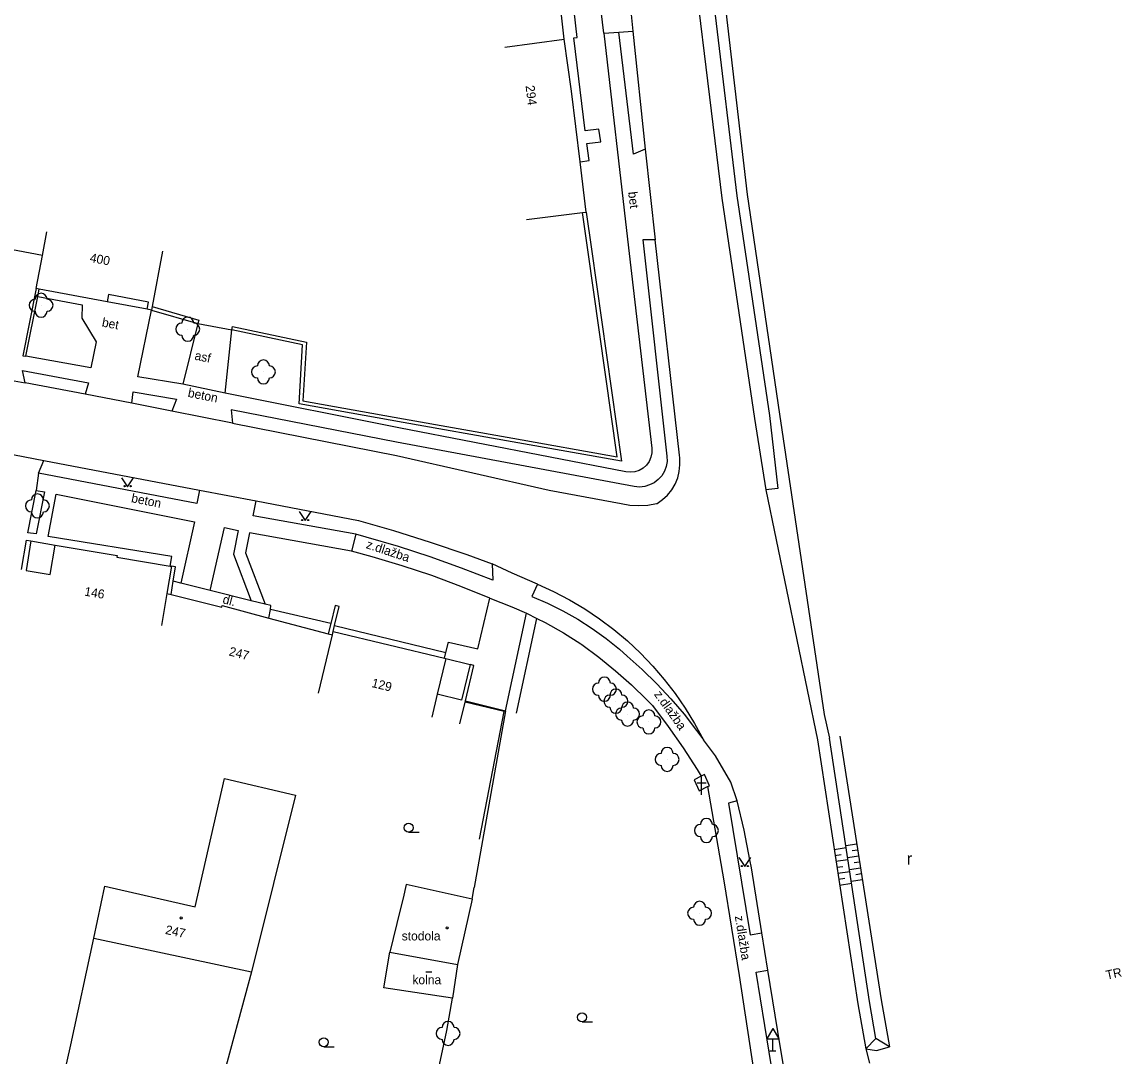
# Model space of a CAD drawing. Extents: x -544674 to -541478, y -1199076 to -1195527.
# Drawn here: x -542091.3 to -541999.7, y -1198702.9 to -1198616.7 of the extents above; entities that cross this region are included whole.
import ezdxf

# ---------------------------------------------------------------- set-up
doc = ezdxf.new("R2010")
doc.units = 0
for name, color, linetype in [('BUDOVY_MĚŘ', 7, 'Continuous'), ('BUDOVY_NEMĚŘ', 7, 'Continuous'), ('POMOC_POPIS', 7, 'Continuous'), ('ROZHRANÍ_PLOCH', 7, 'Continuous'), ('VÝŠKOPIS', 7, 'Continuous'), ('ZELEŇ', 7, 'Continuous'), ('ZN_BUDOV', 7, 'Continuous'), ('ZN_DOPLŇKOVÉ', 7, 'Continuous'), ('ZN_KULTUR', 7, 'Continuous'), ('Č_POPIS_ORIENT', 7, 'Continuous')]:
    doc.layers.add(name, color=color, linetype=linetype)

msp = doc.modelspace()

# ---------------------------------------------------------------- linework, layer by layer
at = {"layer": 'BUDOVY_MĚŘ'}
for points in [[(-542046.14, -1198618.08), (-542046.5, -1198614.83)], [(-542051.09, -1198618.77), (-542046.14, -1198618.08)], [(-542044.83, -1198628.3), (-542045.54, -1198622.41), (-542046.14, -1198618.08)], [(-542044.32, -1198632.5), (-542044.83, -1198628.3)], [(-542049.28, -1198633.1), (-542044.62, -1198632.54)], [(-542044.62, -1198632.54), (-542044.32, -1198632.5)], [(-542089.63, -1198636.11), (-542089.26, -1198634.13)], [(-542090.15, -1198638.86), (-542089.63, -1198636.11)], [(-542079.63, -1198635.75), (-542080.49, -1198640.36)], [(-542089.9, -1198638.91), (-542090.15, -1198638.86)], [(-542084.24, -1198639.97), (-542089.9, -1198638.91)], [(-542080.9, -1198640.59), (-542084.24, -1198639.97)], [(-542080.55, -1198640.66), (-542080.9, -1198640.59)], [(-542080.49, -1198640.36), (-542080.55, -1198640.66)], [(-542091.37, -1198662.28), (-542090.96, -1198659.83), (-542090.59, -1198659.89)], [(-542090.59, -1198659.89), (-542088.57, -1198660.23)], [(-542088.57, -1198660.23), (-542083.42, -1198661.1), (-542083.44, -1198661.23), (-542078.98, -1198661.98)], [(-542078.88, -1198662), (-542079.26, -1198664.27)], [(-542078.98, -1198661.98), (-542078.88, -1198662)], [(-542079.26, -1198664.27), (-542079.71, -1198666.93)], [(-542079.26, -1198664.27), (-542078.92, -1198664.36)], [(-542078.92, -1198664.36), (-542074.69, -1198665.42), (-542074.66, -1198665.28), (-542070.76, -1198666.32)], [(-542070.76, -1198666.32), (-542065.81, -1198667.63)], [(-542066.64, -1198672.58), (-542065.47, -1198667.72)], [(-542065.81, -1198667.63), (-542065.47, -1198667.72)], [(-542065.47, -1198667.72), (-542065.4, -1198667.43)], [(-542065.4, -1198667.43), (-542056.13, -1198669.66)], [(-542056.02, -1198669.69), (-542056.73, -1198672.66)], [(-542056.13, -1198669.66), (-542056.02, -1198669.69)], [(-542053.99, -1198670.18), (-542054.71, -1198673.15), (-542056.73, -1198672.66)], [(-542054.38, -1198673.22), (-542053.67, -1198670.26), (-542053.99, -1198670.18)], [(-542056.73, -1198672.66), (-542057.19, -1198674.56)], [(-542054.84, -1198675.12), (-542054.4, -1198673.32)], [(-542054.4, -1198673.32), (-542054.38, -1198673.22)], [(-542053.83, -1198689.72), (-542055.05, -1198695.18)], [(-542085.35, -1198692.99), (-542072.2, -1198695.79)], [(-542055.05, -1198695.18), (-542055.47, -1198697.97)]]:
    msp.add_lwpolyline(points, dxfattribs=at)
at = {"layer": 'BUDOVY_NEMĚŘ'}
for points in [[(-542085.35, -1198692.99), (-542084.44, -1198688.66), (-542076.9, -1198690.36), (-542074.45, -1198679.67), (-542068.54, -1198681.07)], [(-542068.54, -1198681.07), (-542072.2, -1198695.79)], [(-542053.83, -1198689.72), (-542059.31, -1198688.5), (-542059.57, -1198689.66), (-542059.81, -1198690.63), (-542060.68, -1198694.15)], [(-542055.47, -1198697.97), (-542061.17, -1198697.11), (-542060.68, -1198694.15)], [(-542060.68, -1198694.15), (-542055.05, -1198695.18)]]:
    msp.add_lwpolyline(points, dxfattribs=at)
at = {"layer": 'ROZHRANÍ_PLOCH'}
for points in [[(-542043.81, -1198539.41), (-542039.57, -1198579.44), (-542036.25, -1198604.7), (-542033.02, -1198631.33), (-542030.3, -1198649.7), (-542029.35, -1198655.63)], [(-542042.61, -1198540.8), (-542031.75, -1198631.14), (-542029.04, -1198649.44), (-542028.34, -1198655.51), (-542029.35, -1198655.63)], [(-542041.46, -1198540.34), (-542030.91, -1198631.02), (-542028.2, -1198649.33), (-542024.48, -1198674.35), (-542024.04, -1198676.31)], [(-542044.83, -1198628.3), (-542044.08, -1198628.21), (-542044.25, -1198626.77), (-542043.11, -1198626.63), (-542043.25, -1198625.58), (-542044.39, -1198625.72), (-542045.36, -1198617.98), (-542045.06, -1198617.95), (-542046.47, -1198605.72)], [(-542042.84, -1198617.59), (-542043.31, -1198613.67)], [(-542040.83, -1198613.5), (-542040.42, -1198617.43)], [(-542042.84, -1198617.59), (-542040.86, -1198634.75), (-542038.85, -1198652.17), (-542038.85, -1198652.55), (-542038.92, -1198652.92), (-542039.08, -1198653.27), (-542039.3, -1198653.57), (-542039.58, -1198653.83), (-542039.91, -1198654.02), (-542040.27, -1198654.13), (-542040.65, -1198654.17), (-542041, -1198654.14), (-542059.92, -1198650.47), (-542074.4, -1198647.57)], [(-542042.84, -1198617.59), (-542041.6, -1198617.51)], [(-542041.6, -1198617.51), (-542040.42, -1198617.43)], [(-542039.41, -1198627.24), (-542040.37, -1198627.68), (-542041.6, -1198617.51)], [(-542040.42, -1198617.43), (-542039.41, -1198627.24)], [(-542039.41, -1198627.24), (-542038.56, -1198634.82)], [(-542038.56, -1198634.82), (-542039.6, -1198634.8), (-542037.59, -1198652.84), (-542037.58, -1198653.26), (-542037.65, -1198653.69), (-542037.8, -1198654.09), (-542038.02, -1198654.46), (-542038.31, -1198654.78), (-542038.64, -1198655.04), (-542039.03, -1198655.23), (-542039.44, -1198655.36), (-542039.86, -1198655.4), (-542040.31, -1198655.36), (-542060.12, -1198651.66), (-542073.92, -1198648.97), (-542073.8, -1198650.07)], [(-542073.8, -1198650.07), (-542060.14, -1198652.76), (-542047.41, -1198655.66), (-542041.41, -1198656.78), (-542040.68, -1198656.9), (-542039.94, -1198656.94), (-542039.19, -1198656.9), (-542038.46, -1198656.78), (-542038.41, -1198656.77), (-542037.95, -1198656.45), (-542037.54, -1198656.07), (-542037.19, -1198655.64), (-542036.91, -1198655.15), (-542036.69, -1198654.64), (-542036.56, -1198654.1), (-542036.5, -1198653.54), (-542036.52, -1198652.98), (-542036.55, -1198652.75), (-542038.56, -1198634.82)], [(-542090.02, -1198639.52), (-542086.33, -1198640.23), (-542086.35, -1198641.33), (-542085.17, -1198643.3), (-542085.61, -1198645.47), (-542091.01, -1198644.51)], [(-542080.9, -1198640.59), (-542080.79, -1198639.99), (-542084.12, -1198639.37), (-542084.24, -1198639.97)], [(-542077.93, -1198646.84), (-542081.68, -1198646.22), (-542080.55, -1198640.66)], [(-542076.69, -1198641.79), (-542077.93, -1198646.84)], [(-542074.4, -1198647.57), (-542073.85, -1198642.31)], [(-542098.44, -1198645.4), (-542091.07, -1198646.72)], [(-542091.07, -1198646.72), (-542091.31, -1198645.7), (-542085.8, -1198646.71), (-542086.08, -1198647.66)], [(-542086.08, -1198647.66), (-542091.07, -1198646.72)], [(-542074.4, -1198647.57), (-542077.93, -1198646.84)], [(-542082.18, -1198648.4), (-542086.08, -1198647.66)], [(-542082.18, -1198648.4), (-542082.07, -1198647.47), (-542078.46, -1198648.09), (-542078.86, -1198649.07)], [(-542078.86, -1198649.07), (-542082.18, -1198648.4)], [(-542073.8, -1198650.07), (-542078.86, -1198649.07)], [(-542097.01, -1198651.75), (-542089.51, -1198653.18)], [(-542089.96, -1198654.25), (-542089.51, -1198653.18)], [(-542089.51, -1198653.18), (-542076.55, -1198655.66)], [(-542089.96, -1198654.25), (-542090.15, -1198655.7)], [(-542076.55, -1198655.66), (-542076.77, -1198656.77), (-542089.96, -1198654.25)], [(-542090.15, -1198655.7), (-542089.46, -1198655.79), (-542090.17, -1198659.31), (-542090.86, -1198659.22), (-542090.15, -1198655.7)], [(-542078.98, -1198661.98), (-542078.85, -1198661.19), (-542089.15, -1198659.51), (-542088.48, -1198656), (-542076.96, -1198658.3), (-542078.11, -1198663.4)], [(-542076.55, -1198655.66), (-542071.81, -1198656.56)], [(-542029.35, -1198655.63), (-542025.05, -1198676.45)], [(-542052.16, -1198661.81), (-542052.1, -1198663.17), (-542054.7, -1198662.16), (-542057.32, -1198661.22), (-542059.97, -1198660.36), (-542062.65, -1198659.58), (-542063.53, -1198659.34), (-542072.07, -1198657.81), (-542071.81, -1198656.56)], [(-542071.81, -1198656.56), (-542063.3, -1198658.19), (-542060.37, -1198659.03), (-542057.31, -1198659.99), (-542054.26, -1198661.03), (-542052.16, -1198661.81)], [(-542075.65, -1198664.02), (-542074.47, -1198658.77), (-542073.32, -1198659.01), (-542073.72, -1198661), (-542072.25, -1198664.87)], [(-542090.59, -1198659.89), (-542091, -1198662.36), (-542088.99, -1198662.7), (-542088.57, -1198660.23)], [(-542056.01, -1198669.18), (-542055.8, -1198668.32), (-542053.36, -1198668.88), (-542052.35, -1198664.65), (-542054.76, -1198663.68), (-542057.19, -1198662.78), (-542059.66, -1198661.96), (-542062.15, -1198661.21), (-542063.89, -1198660.74), (-542072.37, -1198659.22), (-542072.7, -1198660.89), (-542071.08, -1198665.16)], [(-542063.53, -1198659.34), (-542063.89, -1198660.74)], [(-542048.38, -1198663.48), (-542050.5, -1198662.57), (-542052.16, -1198661.81)], [(-542078.73, -1198663.24), (-542078.54, -1198662.06), (-542078.88, -1198662)], [(-542078.92, -1198664.36), (-542078.73, -1198663.24)], [(-542078.11, -1198663.4), (-542078.73, -1198663.24)], [(-542075.65, -1198664.02), (-542078.11, -1198663.4)], [(-542048.38, -1198663.48), (-542048.85, -1198664.52), (-542047.54, -1198665.08), (-542046.25, -1198665.71), (-542045.01, -1198666.41), (-542043.81, -1198667.18), (-542042.65, -1198668.02), (-542041.54, -1198668.92), (-542040.91, -1198669.48), (-542039.64, -1198670.61), (-542038.42, -1198671.79), (-542037.26, -1198673.03), (-542036.15, -1198674.33), (-542035.11, -1198675.68), (-542034.55, -1198676.46)], [(-542048.38, -1198663.48), (-542047.03, -1198664.1), (-542045.72, -1198664.79), (-542044.44, -1198665.55), (-542043.21, -1198666.37), (-542042.02, -1198667.27), (-542040.88, -1198668.22), (-542039.8, -1198669.24), (-542038.77, -1198670.31), (-542037.81, -1198671.43), (-542036.9, -1198672.61), (-542036.06, -1198673.83), (-542035.28, -1198675.1), (-542034.55, -1198676.46)], [(-542072.25, -1198664.87), (-542075.65, -1198664.02)], [(-542052.35, -1198664.65), (-542050.51, -1198665.38), (-542049.29, -1198665.9)], [(-542071.08, -1198665.16), (-542072.25, -1198664.87)], [(-542070.64, -1198665.59), (-542070.59, -1198665.28), (-542071.08, -1198665.16)], [(-542070.76, -1198666.32), (-542070.64, -1198665.59)], [(-542065.61, -1198666.77), (-542070.64, -1198665.59)], [(-542051.04, -1198674.03), (-542049.29, -1198665.9)], [(-542050.12, -1198674.23), (-542048.42, -1198666.34)], [(-542049.29, -1198665.9), (-542048.42, -1198666.34)], [(-542048.42, -1198666.34), (-542047.74, -1198666.69), (-542046.22, -1198667.55), (-542044.75, -1198668.47), (-542044.69, -1198668.51), (-542043.26, -1198669.57), (-542041.88, -1198670.7), (-542040.54, -1198671.88), (-542039.27, -1198673.13), (-542038.8, -1198673.61), (-542037.49, -1198675.34), (-542036.24, -1198677.12), (-542035.06, -1198678.94), (-542034.73, -1198679.48)], [(-542065.29, -1198666.94), (-542056.01, -1198669.18)], [(-542056.13, -1198669.66), (-542056.01, -1198669.18)], [(-542056.02, -1198669.69), (-542053.99, -1198670.18)], [(-542031.74, -1198681.53), (-542032.25, -1198679.98), (-542033.54, -1198677.78), (-542034.55, -1198676.46)], [(-542025.05, -1198676.45), (-542021.69, -1198698.44), (-542021, -1198702.2)], [(-542034.2, -1198680.36), (-542034.05, -1198680.29), (-542034.46, -1198679.35), (-542034.73, -1198679.48)], [(-542034.2, -1198680.36), (-542032.84, -1198688.21), (-542031.56, -1198696.08), (-542030.36, -1198703.96), (-542030.11, -1198705.69), (-542029.33, -1198709.99)], [(-542031.74, -1198681.53), (-542032.45, -1198681.74), (-542030.65, -1198692.7), (-542029.68, -1198692.54)], [(-542029.68, -1198692.54), (-542030.55, -1198687.11), (-542030.67, -1198686.46), (-542031.16, -1198683.99), (-542031.74, -1198681.53)], [(-542029.18, -1198695.64), (-542029.68, -1198692.54)], [(-542027.74, -1198709.75), (-542028.71, -1198704.7), (-542030.16, -1198695.8), (-542029.18, -1198695.64)], [(-542025, -1198720.61), (-542028.16, -1198701.94), (-542029.18, -1198695.64)], [(-542021, -1198702.2), (-542020.7, -1198703.4)]]:
    msp.add_lwpolyline(points, dxfattribs=at)
at = {"layer": 'VÝŠKOPIS'}
for points in [[(-542020.17, -1198701.33), (-542020.69, -1198698.27), (-542024.04, -1198676.31)], [(-542023.17, -1198676.15), (-542019.74, -1198698.12), (-542019.05, -1198702.04)], [(-542023.65, -1198685.6), (-542022.65, -1198685.44)], [(-542021.76, -1198685.16), (-542022.67, -1198685.3)], [(-542021.69, -1198685.66), (-542022.14, -1198685.72)], [(-542023.58, -1198686.09), (-542023.07, -1198686.01)], [(-542023.5, -1198686.58), (-542022.5, -1198686.43)], [(-542021.61, -1198686.15), (-542022.52, -1198686.29)], [(-542021.53, -1198686.64), (-542021.99, -1198686.71)], [(-542023.43, -1198687.08), (-542022.92, -1198687)], [(-542023.35, -1198687.57), (-542022.34, -1198687.42)], [(-542021.45, -1198687.14), (-542022.37, -1198687.28)], [(-542023.28, -1198688.07), (-542022.77, -1198687.99)], [(-542023.2, -1198688.56), (-542022.19, -1198688.41)], [(-542021.3, -1198688.12), (-542022.22, -1198688.27)], [(-542021.38, -1198687.63), (-542021.83, -1198687.7)], [(-542020.17, -1198701.33), (-542021, -1198702.2)], [(-542019.05, -1198702.04), (-542020.17, -1198701.33)], [(-542021, -1198702.2), (-542020.13, -1198702.35), (-542019.05, -1198702.04)]]:
    msp.add_lwpolyline(points, dxfattribs=at)
at = {"layer": 'ZELEŇ'}
for centre in [(-542089.75, -1198640.26), (-542077.53, -1198642.25), (-542071.22, -1198645.81), (-542090.06, -1198656.97), (-542042.8, -1198672.24), (-542041.84, -1198673.24), (-542040.87, -1198674.31), (-542039.09, -1198674.97), (-542037.57, -1198678.09), (-542034.3, -1198684.01), (-542034.86, -1198690.91), (-542055.83, -1198700.91)]:
    msp.add_circle(centre, 0.0005, dxfattribs=at)
for centre, start, end in [((-542090.25, -1198640.26), 89.99999, 269.99999), ((-542089.75, -1198639.76), 0, 179.99999), ((-542089.25, -1198640.26), 270, 89.99999), ((-542089.75, -1198640.76), 179.99999, 359.99999), ((-542078.03, -1198642.25), 89.99999, 269.99999), ((-542077.53, -1198641.75), 0, 179.99999), ((-542077.03, -1198642.25), 270, 89.99999), ((-542077.53, -1198642.75), 179.99999, 359.99999), ((-542071.72, -1198645.81), 89.99999, 269.99999), ((-542071.22, -1198645.31), 0, 179.99999), ((-542070.72, -1198645.81), 270, 89.99999), ((-542071.22, -1198646.31), 179.99999, 359.99999), ((-542090.06, -1198656.47), 0, 179.99999), ((-542090.56, -1198656.97), 89.99999, 269.99999), ((-542089.56, -1198656.97), 270, 89.99999), ((-542090.06, -1198657.47), 179.99999, 359.99999), ((-542043.3, -1198672.24), 89.99999, 269.99999), ((-542042.8, -1198671.74), 0, 179.99999), ((-542042.3, -1198672.24), 270, 89.99999), ((-542042.8, -1198672.74), 179.99999, 359.99999), ((-542042.34, -1198673.24), 89.99999, 269.99999), ((-542041.84, -1198672.74), 0, 179.99999), ((-542041.34, -1198673.24), 270, 89.99999), ((-542041.84, -1198673.74), 179.99999, 359.99999), ((-542041.37, -1198674.31), 89.99999, 269.99999), ((-542040.87, -1198673.81), 0, 179.99999), ((-542040.37, -1198674.31), 270, 89.99999), ((-542039.59, -1198674.97), 89.99999, 269.99999), ((-542039.09, -1198674.47), 0, 179.99999), ((-542038.59, -1198674.97), 270, 89.99999), ((-542040.87, -1198674.81), 179.99999, 359.99999), ((-542039.09, -1198675.47), 179.99999, 359.99999), ((-542037.57, -1198677.59), 0, 179.99999), ((-542038.07, -1198678.09), 89.99999, 269.99999), ((-542037.07, -1198678.09), 270, 89.99999), ((-542037.57, -1198678.59), 179.99999, 359.99999), ((-542034.3, -1198683.51), 0, 179.99999), ((-542034.8, -1198684.01), 89.99999, 269.99999), ((-542033.8, -1198684.01), 270, 89.99999), ((-542034.3, -1198684.51), 179.99999, 359.99999), ((-542034.86, -1198690.41), 0, 179.99999), ((-542035.36, -1198690.91), 89.99999, 269.99999), ((-542034.36, -1198690.91), 270, 89.99999), ((-542034.86, -1198691.41), 179.99999, 359.99999), ((-542056.33, -1198700.91), 89.99999, 269.99999), ((-542055.83, -1198700.41), 0, 179.99999), ((-542055.33, -1198700.91), 270, 89.99999), ((-542055.83, -1198701.41), 179.99999, 359.99999)]:
    msp.add_arc(centre, 0.5, start, end, dxfattribs=at)
at = {"layer": 'ZN_BUDOV'}
for p, q in [((-542035.075, -1198680.03), (-542034.325, -1198680.03)), ((-542034.7, -1198681.03), (-542034.7, -1198679.53)), ((-542057.69, -1198695.78), (-542057.19, -1198695.78))]:
    msp.add_line(p, q, dxfattribs=at)
for centre in [(-542078.07, -1198691.3), (-542055.91, -1198692.13)]:
    msp.add_circle(centre, 0.0875, dxfattribs=at)
at = {"layer": 'ZN_DOPLŇKOVÉ'}
for p, q in [((-542028.75, -1198700.494), (-542029.25, -1198701.36)), ((-542028.75, -1198700.494), (-542028.25, -1198701.36)), ((-542029.25, -1198701.36), (-542028.25, -1198701.36)), ((-542028.75, -1198702.36), (-542028.75, -1198701.36)), ((-542029, -1198702.36), (-542028.5, -1198702.36))]:
    msp.add_line(p, q, dxfattribs=at)
for points in [[(-542044.32, -1198632.5), (-542043.88, -1198635.59), (-542041.37, -1198653.24), (-542050.48, -1198651.64), (-542059.58, -1198650.03), (-542068.24, -1198648.48), (-542067.95, -1198643.56), (-542073.85, -1198642.31)], [(-542073.85, -1198642.31), (-542073.79, -1198642.02), (-542067.64, -1198643.32), (-542067.92, -1198648.23), (-542059.53, -1198649.73), (-542050.42, -1198651.34), (-542041.73, -1198652.87), (-542044.18, -1198635.63), (-542044.62, -1198632.54)], [(-542089.63, -1198636.11), (-542092.71, -1198635.53)], [(-542090.15, -1198638.86), (-542091.26, -1198644.47), (-542091.01, -1198644.51)], [(-542090.02, -1198639.52), (-542089.9, -1198638.91)], [(-542091.01, -1198644.51), (-542090.02, -1198639.52)], [(-542080.55, -1198640.66), (-542076.69, -1198641.79)], [(-542080.49, -1198640.36), (-542076.61, -1198641.5), (-542076.69, -1198641.79)], [(-542076.69, -1198641.79), (-542073.85, -1198642.31)], [(-542065.29, -1198666.94), (-542064.91, -1198665.34), (-542065.25, -1198665.26), (-542065.61, -1198666.77)], [(-542065.61, -1198666.77), (-542065.81, -1198667.63)], [(-542065.4, -1198667.43), (-542065.29, -1198666.94)], [(-542053.2, -1198684.74), (-542051.16, -1198674.11), (-542054.4, -1198673.32)], [(-542054.38, -1198673.22), (-542051.04, -1198674.03)], [(-542051.04, -1198674.03), (-542053.66, -1198688.75)], [(-542034.73, -1198679.48), (-542035.32, -1198679.78), (-542034.91, -1198680.72), (-542034.2, -1198680.36)], [(-542053.83, -1198689.72), (-542053.66, -1198688.75)], [(-542092.77, -1198726.52), (-542091.9, -1198722.53), (-542087.28, -1198701.87), (-542085.35, -1198692.99)], [(-542072.2, -1198695.79), (-542074.79, -1198705.35)], [(-542055.94, -1198700.66), (-542055.47, -1198697.97)], [(-542057.38, -1198707.42), (-542055.94, -1198700.66)]]:
    msp.add_lwpolyline(points, dxfattribs=at)
at = {"layer": 'ZN_KULTUR'}
for p, q in [((-542059.12, -1198684.155), (-542058.245, -1198684.155)), ((-542044.66, -1198699.945), (-542043.785, -1198699.945)), ((-542066.19, -1198702.025), (-542065.315, -1198702.025))]:
    msp.add_line(p, q, dxfattribs=at)
for points in [[(-542083.04, -1198654.63), (-542082.54, -1198655.38), (-542082.04, -1198654.63)], [(-542068.24, -1198657.45), (-542067.74, -1198658.2), (-542067.24, -1198657.45)], [(-542031.6, -1198686.27), (-542031.1, -1198687.02), (-542030.6, -1198686.27)]]:
    msp.add_lwpolyline(points, dxfattribs=at)
for centre, radius in [((-542082.79, -1198655.33), 0.05), ((-542082.29, -1198655.33), 0.05), ((-542067.99, -1198658.15), 0.05), ((-542067.49, -1198658.15), 0.05), ((-542059.12, -1198683.78), 0.375), ((-542031.35, -1198686.97), 0.05), ((-542030.85, -1198686.97), 0.05), ((-542044.66, -1198699.57), 0.375), ((-542066.19, -1198701.65), 0.375)]:
    msp.add_circle(centre, radius, dxfattribs=at)

# ---------------------------------------------------------------- texts
at = {"layer": 'POMOC_POPIS'}
for s, rotation, p in [('bet', 276.79001, (-542040.82, -1198630.83)), ('bet', 349.3, (-542084.72, -1198642.02)), ('asf', 348.32001, (-542077, -1198644.78)), ('beton', 348.81997, (-542077.56, -1198647.88)), ('beton', 348.71002, (-542082.28, -1198656.65)), ('z.dlažba', 341.69003, (-542062.72, -1198660.48)), ('dl.', 345.11998, (-542074.67, -1198665.07)), ('z.dlažba', 305.55003, (-542038.69, -1198672.68)), ('z.dlažba', 279.04001, (-542031.93, -1198691.16)), ('TR', 12.21002, (-542000.92, -1198696.44))]:
    msp.add_text(s, height=0.75, rotation=rotation, dxfattribs=at).set_placement(p)
for s, p in [('stodola', (-542059.69, -1198693.17)), ('kolna', (-542058.8, -1198696.82))]:
    msp.add_text(s, height=0.75, dxfattribs=at).set_placement(p)
at = {"layer": 'ZN_KULTUR'}
msp.add_text('r', height=1, dxfattribs=at).set_placement((-542017.598, -1198686.852))
at = {"layer": 'Č_POPIS_ORIENT'}
for s, rotation, p in [('294', 276.88999, (-542049.37, -1198621.98)), ('400', 349.37998, (-542085.73, -1198636.64)), ('146', 350.44001, (-542086.18, -1198664.44)), ('247', 345.96, (-542074.14, -1198669.42)), ('129', 346.44002, (-542062.25, -1198672.05)), ('247', 347.98002, (-542079.44, -1198692.62))]:
    msp.add_text(s, height=0.75, rotation=rotation, dxfattribs=at).set_placement(p)

doc.saveas('drawing.dxf')
